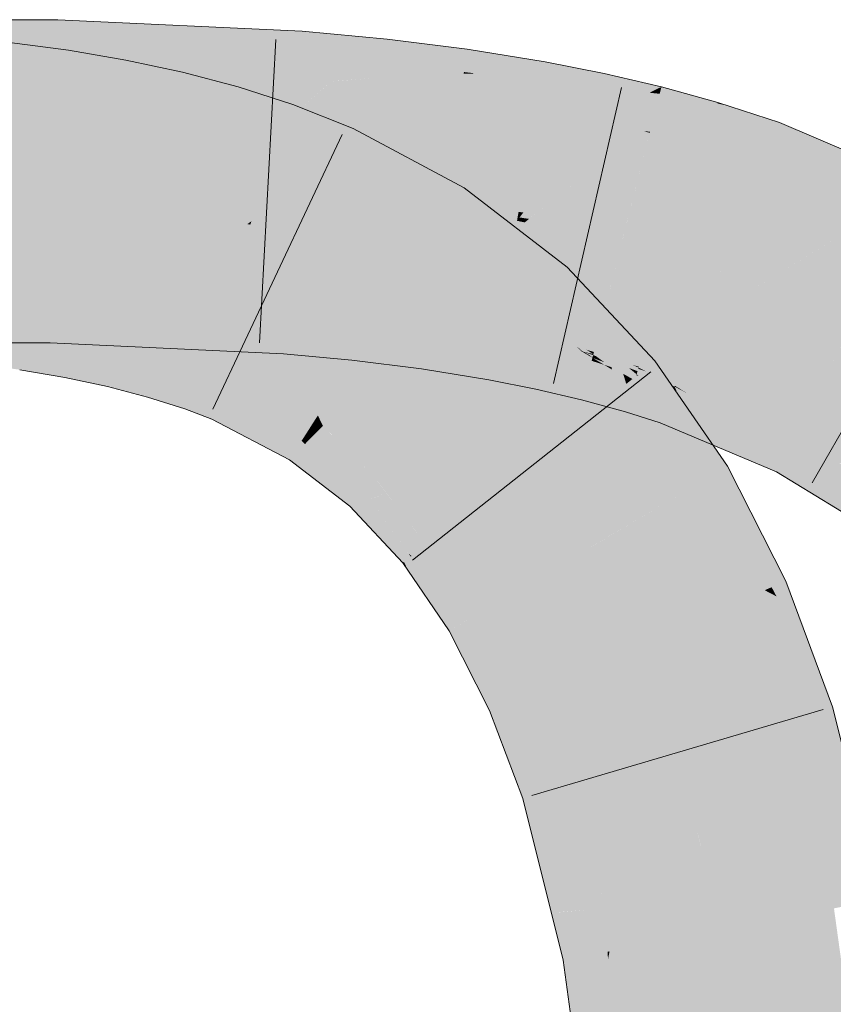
# Model space of a CAD drawing. Extents: x -500 to 300, y 62 to 1162.
# Tile 263 of 289: x 174.339 to 174.968, y 1073.982 to 1074.744. Entities that reach past the tile are written whole.
import ezdxf

# ---------------------------------------------------------------- set-up
doc = ezdxf.new("R2010")
doc.units = 0
doc.layers.get('0').update_dxf_attribs({"lineweight": 13})
doc.layers.add('E_Leerrohr 25-A06G93S78I', color=7, linetype='Continuous', lineweight=9, true_color=0xff8000)
doc.layers.add('E_Leerrohr 25-Shading', color=7, linetype='Continuous', lineweight=9, true_color=0xff8000)

# ---------------------------------------------------------------- blocks, each defined once
blk = doc.blocks.new('Shading-A06G93GV8I', base_point=(241.45081, 904.12592))
at = {"layer": 'E_Leerrohr 25-Shading', "color": 43, "true_color": 0xd7ab7f}
for points in [[(174.32979, 1074.74426), (174.24139, 1074.70776), (174.36736, 1074.70935), (174.34064, 1074.70764)], [(174.32979, 1074.74426), (174.36736, 1074.70935), (174.36816, 1074.74426)], [(174.55714, 1074.73547), (174.36816, 1074.74426), (174.3934, 1074.71143), (174.36742, 1074.71179)], [(174.55569, 1074.71069), (174.55714, 1074.73547), (174.49086, 1074.71021), (174.3934, 1074.71143)], [(174.55714, 1074.73547), (174.55569, 1074.71069), (174.62285, 1074.72937), (174.57935, 1074.70984)], [(174.62285, 1074.72937), (174.57935, 1074.70984), (174.62054, 1074.70837)], [(174.68233, 1074.70386), (174.68488, 1074.72156), (174.62054, 1074.70837), (174.62285, 1074.72937)], [(174.37091, 1074.68445), (174.37643, 1074.7207), (174.32669, 1074.69043), (174.33075, 1074.72681)], [(174.69148, 1074.70276), (174.68488, 1074.72156), (174.68233, 1074.70386)], [(174.69148, 1074.70276), (174.74374, 1074.70337), (174.68488, 1074.72156), (174.74524, 1074.71179)], [(174.41386, 1074.67712), (174.42078, 1074.71301), (174.37091, 1074.68445), (174.37643, 1074.7207)], [(174.34064, 1074.70764), (174.36731, 1074.70764), (174.36736, 1074.70935)], [(174.37935, 1074.70947), (174.36731, 1074.70764), (174.55569, 1074.71069), (174.3793, 1074.70703)], [(174.36736, 1074.70935), (174.36731, 1074.70764), (174.37935, 1074.70947)], [(174.36742, 1074.71179), (174.36736, 1074.70935), (174.3934, 1074.71143), (174.37935, 1074.70947)], [(174.3793, 1074.70703), (174.55501, 1074.69897), (174.55569, 1074.71069)], [(174.3934, 1074.71143), (174.37935, 1074.70947), (174.49086, 1074.71021)], [(174.37935, 1074.70947), (174.55569, 1074.71069), (174.55569, 1074.71069)], [(174.45609, 1074.66809), (174.46455, 1074.70374), (174.41386, 1074.67712), (174.42078, 1074.71301)], [(174.55569, 1074.71069), (174.55501, 1074.69897), (174.57935, 1074.70984)], [(174.57935, 1074.70984), (174.55501, 1074.69897), (174.6196, 1074.69971), (174.57988, 1074.69666)], [(174.57935, 1074.70984), (174.6196, 1074.69971), (174.62054, 1074.70837)], [(174.6196, 1074.69971), (174.68216, 1074.70264), (174.62054, 1074.70837), (174.68233, 1074.70386)], [(174.79077, 1074.70227), (174.79086, 1074.70276), (174.74374, 1074.70337), (174.74524, 1074.71179)], [(174.49744, 1074.65723), (174.50771, 1074.69238), (174.45609, 1074.66809), (174.46455, 1074.70374)], [(174.58684, 1074.69714), (174.57988, 1074.69666), (174.61945, 1074.69836), (174.61887, 1074.69299)], [(174.6196, 1074.69971), (174.58684, 1074.69714), (174.61945, 1074.69836)], [(174.61945, 1074.69836), (174.61887, 1074.69299), (174.68156, 1074.69849), (174.67967, 1074.6853)], [(174.6196, 1074.69971), (174.61945, 1074.69836), (174.68216, 1074.70264), (174.68156, 1074.69849)], [(174.68156, 1074.69849), (174.67967, 1074.6853), (174.74245, 1074.69604), (174.73885, 1074.67578)], [(174.6945, 1074.70288), (174.68216, 1074.70264), (174.74245, 1074.69604), (174.68156, 1074.69849)], [(174.68216, 1074.70264), (174.69148, 1074.70276), (174.68233, 1074.70386)], [(174.74374, 1074.70337), (174.6945, 1074.70288), (174.74309, 1074.69971)], [(174.6945, 1074.70288), (174.74245, 1074.69604), (174.74309, 1074.69971)], [(174.74309, 1074.69971), (174.74245, 1074.69604), (174.78914, 1074.69482), (174.78862, 1074.69238)], [(174.79077, 1074.70227), (174.74374, 1074.70337), (174.78914, 1074.69482), (174.74309, 1074.69971)], [(174.83516, 1074.69238), (174.79086, 1074.70276), (174.82832, 1074.68909), (174.78914, 1074.69482)], [(174.53781, 1074.64417), (174.55008, 1074.67871), (174.49744, 1074.65723), (174.50771, 1074.69238)], [(174.74245, 1074.69604), (174.73885, 1074.67578), (174.78862, 1074.69238), (174.78311, 1074.66699)], [(174.78862, 1074.69238), (174.78311, 1074.66699), (174.826, 1074.68787)], [(174.78914, 1074.69482), (174.78862, 1074.69238), (174.82832, 1074.68909), (174.826, 1074.68787)], [(174.83409, 1074.68823), (174.83516, 1074.69238), (174.82832, 1074.68909)], [(174.8782, 1074.67957), (174.83516, 1074.69238), (174.83409, 1074.68823)], [(174.8782, 1074.67957), (174.87845, 1074.67957), (174.83516, 1074.69238), (174.87869, 1074.68042)], [(174.826, 1074.68787), (174.78311, 1074.66699), (174.82634, 1074.65771), (174.82114, 1074.65808)], [(174.83379, 1074.68701), (174.83409, 1074.68823), (174.826, 1074.68787), (174.82832, 1074.68909)], [(174.826, 1074.68787), (174.82634, 1074.65771), (174.83379, 1074.68701)], [(174.82634, 1074.65771), (174.87067, 1074.65344), (174.83379, 1074.68701), (174.87845, 1074.67957)], [(174.83379, 1074.68701), (174.8782, 1074.67957), (174.83409, 1074.68823)], [(174.58076, 1074.6272), (174.59679, 1074.66016), (174.53781, 1074.64417), (174.55008, 1074.67871)], [(174.87067, 1074.65344), (174.88683, 1074.67773), (174.87845, 1074.67957)], [(174.87067, 1074.65344), (174.91927, 1074.64636), (174.88683, 1074.67773), (174.92654, 1074.66467)], [(174.88683, 1074.67773), (174.87869, 1074.68042), (174.87845, 1074.67957)], [(174.67137, 1074.59692), (174.68245, 1074.61426), (174.58098, 1074.62756), (174.59679, 1074.66016)], [(175.03294, 1074.61902), (174.92654, 1074.66467), (174.91927, 1074.64636)], [(174.82114, 1074.65808), (174.82613, 1074.65686), (174.82634, 1074.65771)], [(174.82613, 1074.65686), (174.86823, 1074.64526), (174.82634, 1074.65771), (174.87067, 1074.65344)], [(174.86823, 1074.64526), (174.91301, 1074.63074), (174.87067, 1074.65344), (174.91927, 1074.64636)], [(174.91301, 1074.63074), (175.03294, 1074.61902), (174.91927, 1074.64636)], [(175.03294, 1074.61902), (174.91301, 1074.63074), (175.02313, 1074.58789), (175.00011, 1074.59338)], [(174.58076, 1074.6272), (174.66266, 1074.58337), (174.58098, 1074.62756), (174.67137, 1074.59692)], [(174.7587, 1074.54883), (174.76228, 1074.55286), (174.67137, 1074.59692), (174.68245, 1074.61426)], [(174.66266, 1074.58337), (174.73766, 1074.52576), (174.67137, 1074.59692), (174.7587, 1074.54883)], [(174.73766, 1074.52576), (174.78905, 1074.52417), (174.7587, 1074.54883)], [(174.78905, 1074.52417), (174.76228, 1074.55286), (174.7587, 1074.54883)], [(174.32979, 1074.49438), (174.36238, 1074.49426), (174.24139, 1074.53101), (174.36322, 1074.53088)], [(174.36322, 1074.53088), (174.36238, 1074.49426), (174.5423, 1074.52087), (174.52342, 1074.48682)], [(174.54466, 1074.52075), (174.54477, 1074.52246), (174.36322, 1074.53088)], [(174.80222, 1074.4812), (174.78905, 1074.52417), (174.7496, 1074.51294), (174.73766, 1074.52576)], [(174.83011, 1074.48022), (174.78905, 1074.52417), (174.82016, 1074.47229), (174.80222, 1074.4812)], [(174.52342, 1074.48682), (174.54263, 1074.48596), (174.5423, 1074.52087), (174.54466, 1074.52075)], [(174.54466, 1074.52075), (174.54263, 1074.48596), (174.57343, 1074.51746)], [(174.57343, 1074.51746), (174.54263, 1074.48596), (174.59917, 1074.51318), (174.59561, 1074.48083)], [(174.54477, 1074.52246), (174.54466, 1074.52075), (174.57549, 1074.51953), (174.57343, 1074.51746)], [(174.57549, 1074.51953), (174.57343, 1074.51746), (174.59074, 1074.5155)], [(174.57343, 1074.51746), (174.59917, 1074.51318), (174.59074, 1074.5155)], [(174.57549, 1074.51953), (174.57739, 1074.51904), (174.59961, 1074.51721), (174.59955, 1074.51672)], [(174.57739, 1074.51904), (174.59917, 1074.51318), (174.59955, 1074.51672)], [(174.59917, 1074.51318), (174.65271, 1074.49719), (174.59955, 1074.51672), (174.6544, 1074.50891)], [(174.6544, 1074.50891), (174.6546, 1074.51038), (174.59955, 1074.51672), (174.59961, 1074.51721)], [(174.34422, 1074.50977), (174.30704, 1074.51477), (174.34407, 1074.50867), (174.30733, 1074.51428)], [(174.30733, 1074.51428), (174.30916, 1074.51099), (174.34407, 1074.50867), (174.34357, 1074.50537)], [(174.30916, 1074.51099), (174.32979, 1074.47473), (174.34357, 1074.50537), (174.3387, 1074.47351)], [(174.34357, 1074.50537), (174.37947, 1074.49792), (174.34407, 1074.50867), (174.38019, 1074.50171)], [(174.38019, 1074.50171), (174.38054, 1074.50354), (174.34407, 1074.50867), (174.34422, 1074.50977)], [(174.59561, 1074.48083), (174.64941, 1074.47412), (174.59917, 1074.51318), (174.65271, 1074.49719)], [(174.65271, 1074.49719), (174.70409, 1074.47986), (174.6544, 1074.50891), (174.7075, 1074.49902)], [(174.6544, 1074.50891), (174.7075, 1074.49902), (174.65456, 1074.51001), (174.70778, 1074.50061)], [(174.70778, 1074.50061), (174.70798, 1074.50171), (174.65456, 1074.51001), (174.6546, 1074.51038)], [(174.80222, 1074.4812), (174.7496, 1074.51294), (174.76543, 1074.49927)], [(174.76543, 1074.49927), (174.7496, 1074.51294), (174.75989, 1074.50195), (174.75967, 1074.5022)], [(174.3387, 1074.47351), (174.37364, 1074.46753), (174.34357, 1074.50537), (174.37947, 1074.49792)], [(174.37947, 1074.49792), (174.41351, 1074.48914), (174.38019, 1074.50171), (174.41449, 1074.49329)], [(174.38019, 1074.50171), (174.41449, 1074.49329), (174.38049, 1074.5033), (174.41498, 1074.49536)], [(174.41498, 1074.49536), (174.41518, 1074.49609), (174.38049, 1074.5033), (174.38054, 1074.50354)], [(174.7075, 1074.49902), (174.74489, 1074.49036), (174.70778, 1074.50061), (174.7453, 1074.49231)], [(174.7453, 1074.49231), (174.74571, 1074.49426), (174.70778, 1074.50061), (174.70798, 1074.50171)], [(174.77492, 1074.48877), (174.75967, 1074.5022), (174.76938, 1074.49182)], [(174.75989, 1074.50195), (174.76775, 1074.49512), (174.76543, 1074.49927), (174.7738, 1074.49207)], [(174.37364, 1074.46753), (174.40669, 1074.46045), (174.37947, 1074.49792), (174.41351, 1074.48914)], [(174.41362, 1074.48962), (174.44565, 1074.47974), (174.41449, 1074.49329), (174.44672, 1074.4834)], [(174.41449, 1074.49329), (174.44672, 1074.4834), (174.41498, 1074.49536), (174.44745, 1074.48584)], [(174.44745, 1074.48584), (174.44792, 1074.48755), (174.41498, 1074.49536), (174.41518, 1074.49609)], [(174.64941, 1074.47412), (174.70158, 1074.4657), (174.65271, 1074.49719), (174.70409, 1074.47986)], [(174.70409, 1074.47986), (174.7397, 1074.46643), (174.7075, 1074.49902), (174.74489, 1074.49036)], [(174.74565, 1074.4939), (174.7453, 1074.49231), (174.76477, 1074.48914)], [(174.74571, 1074.49426), (174.74565, 1074.4939), (174.77313, 1074.48779), (174.76477, 1074.48914)], [(174.76543, 1074.49927), (174.7738, 1074.49207), (174.80222, 1074.4812), (174.80354, 1074.47681)], [(174.7738, 1074.49207), (174.76775, 1074.49512), (174.78162, 1074.48523), (174.77492, 1074.48877)], [(174.40669, 1074.46045), (174.43767, 1074.45239), (174.41351, 1074.48914), (174.44543, 1074.479)], [(174.41351, 1074.48914), (174.44543, 1074.479), (174.41362, 1074.48962), (174.44565, 1074.47974)], [(174.44672, 1074.4834), (174.47665, 1074.47205), (174.44745, 1074.48584), (174.47769, 1074.47498)], [(174.44745, 1074.48584), (174.47769, 1074.47498), (174.44783, 1074.48718), (174.4783, 1074.47668)], [(174.4783, 1074.47668), (174.47864, 1074.47766), (174.44783, 1074.48718), (174.44792, 1074.48755)], [(174.7397, 1074.46643), (174.77399, 1074.45227), (174.74489, 1074.49036), (174.78114, 1074.48047)], [(174.74489, 1074.49036), (174.78114, 1074.48047), (174.7453, 1074.49231), (174.78172, 1074.48267)], [(174.76477, 1074.48914), (174.7453, 1074.49231), (174.78226, 1074.48474), (174.78172, 1074.48267)], [(174.77313, 1074.48779), (174.76477, 1074.48914), (174.78226, 1074.48486), (174.78226, 1074.48474)], [(174.76938, 1074.49182), (174.77341, 1074.48816), (174.77492, 1074.48877), (174.77954, 1074.48474)], [(174.7753, 1074.48657), (174.76938, 1074.49182), (174.77312, 1074.48779)], [(174.80426, 1074.45959), (174.80496, 1074.46008), (174.77312, 1074.48779), (174.7753, 1074.48657)], [(174.77312, 1074.48779), (174.80154, 1074.4574), (174.80426, 1074.45959)], [(174.78226, 1074.48486), (174.78246, 1074.4856), (174.77313, 1074.48779)], [(174.77954, 1074.48474), (174.77341, 1074.48816), (174.78198, 1074.48267), (174.7753, 1074.48657)], [(174.80354, 1074.47681), (174.7738, 1074.49207), (174.80473, 1074.4729), (174.78162, 1074.48523)], [(174.78162, 1074.48523), (174.77492, 1074.48877), (174.78688, 1074.48071), (174.77954, 1074.48474)], [(174.7753, 1074.48657), (174.80496, 1074.46008), (174.78198, 1074.48267), (174.8064, 1074.4613)], [(174.80473, 1074.4729), (174.78162, 1074.48523), (174.80553, 1074.47034), (174.78688, 1074.48071)], [(174.78172, 1074.48267), (174.78285, 1074.4823), (174.78226, 1074.48486), (174.78256, 1074.48474)], [(174.78256, 1074.48474), (174.78246, 1074.4856), (174.78226, 1074.48486)], [(174.78246, 1074.4856), (174.81747, 1074.4751), (174.81284, 1074.47717)], [(174.78247, 1074.4856), (174.81747, 1074.4751), (174.78246, 1074.4856)], [(174.78256, 1074.48474), (174.78285, 1074.48462), (174.78247, 1074.4856), (174.79236, 1074.48181)], [(174.78247, 1074.4856), (174.79234, 1074.48181), (174.81747, 1074.4751), (174.81723, 1074.47424)], [(174.43767, 1074.45239), (174.46638, 1074.44312), (174.44543, 1074.479), (174.47499, 1074.46741)], [(174.44543, 1074.479), (174.47499, 1074.46741), (174.44565, 1074.47974), (174.47536, 1074.46838)], [(174.44565, 1074.47974), (174.47536, 1074.46838), (174.44672, 1074.4834), (174.47665, 1074.47205)], [(174.50266, 1074.46655), (174.50345, 1074.46826), (174.4783, 1074.47668), (174.47864, 1074.47766)], [(174.70158, 1074.4657), (174.73796, 1074.45837), (174.70409, 1074.47986), (174.7397, 1074.46643)], [(174.77399, 1074.45227), (174.78712, 1074.44629), (174.78114, 1074.48047), (174.78316, 1074.47974)], [(174.77954, 1074.48474), (174.8064, 1074.4613), (174.78688, 1074.48071), (174.80792, 1074.46252)], [(174.78114, 1074.48047), (174.78316, 1074.47974), (174.78172, 1074.48267), (174.78285, 1074.4823)], [(174.78441, 1074.48401), (174.78256, 1074.48474), (174.78986, 1074.4801), (174.78285, 1074.4823)], [(174.78285, 1074.48462), (174.81665, 1074.47241), (174.79236, 1074.48181), (174.81667, 1074.47241)], [(174.78986, 1074.4801), (174.78285, 1074.4823), (174.79114, 1074.47925)], [(174.79643, 1074.47546), (174.79114, 1074.47925), (174.78288, 1074.48206), (174.78285, 1074.4823)], [(174.78288, 1074.48206), (174.78316, 1074.47974), (174.79083, 1074.47729)], [(174.79643, 1074.47546), (174.78288, 1074.48206), (174.79083, 1074.47729)], [(174.80724, 1074.4408), (174.78316, 1074.47974), (174.78712, 1074.44629)], [(174.80724, 1074.4408), (174.79703, 1074.47351), (174.78316, 1074.47974), (174.79083, 1074.47729)], [(174.80995, 1074.47485), (174.78441, 1074.48401), (174.81186, 1074.47327), (174.78986, 1074.4801)], [(174.78688, 1074.48071), (174.80792, 1074.46252), (174.80553, 1074.47034)], [(174.81187, 1074.47327), (174.78986, 1074.4801), (174.81592, 1074.46997), (174.79114, 1074.47925)], [(174.79703, 1074.47351), (174.79643, 1074.47546), (174.79083, 1074.47729)], [(174.81592, 1074.46997), (174.79114, 1074.47925), (174.8157, 1074.46924), (174.79643, 1074.47546)], [(174.79234, 1074.48181), (174.81667, 1074.47241), (174.81723, 1074.47424)], [(174.82016, 1074.47229), (174.80222, 1074.4812), (174.81712, 1074.46985), (174.80354, 1074.47681)], [(174.84607, 1074.45703), (174.83011, 1074.48022), (174.82016, 1074.47229)], [(174.47536, 1074.46838), (174.49844, 1074.45789), (174.47665, 1074.47205), (174.50017, 1074.46143)], [(174.47665, 1074.47205), (174.50017, 1074.46143), (174.47769, 1074.47498), (174.50166, 1074.4646)], [(174.47769, 1074.47498), (174.50166, 1074.4646), (174.4783, 1074.47668), (174.50266, 1074.46655)], [(174.81104, 1074.46509), (174.79643, 1074.47546), (174.79703, 1074.47351)], [(174.8157, 1074.46924), (174.79643, 1074.47546), (174.81387, 1074.46301)], [(174.81387, 1074.46301), (174.81104, 1074.46509), (174.80724, 1074.4408), (174.79703, 1074.47351)], [(174.81712, 1074.46985), (174.80354, 1074.47681), (174.81445, 1074.46777), (174.80473, 1074.4729)], [(174.81445, 1074.46777), (174.80473, 1074.4729), (174.8127, 1074.46631), (174.80553, 1074.47034)], [(174.80553, 1074.47034), (174.80792, 1074.46252), (174.8127, 1074.46631)], [(174.81186, 1074.47327), (174.81648, 1074.4718), (174.80995, 1074.47485), (174.81665, 1074.47241)], [(174.81592, 1074.46997), (174.81648, 1074.4718), (174.81187, 1074.47327)], [(174.81747, 1074.4751), (174.8177, 1074.47583), (174.81284, 1074.47717)], [(174.81712, 1074.46985), (174.81445, 1074.46777), (174.85176, 1074.44873), (174.85748, 1074.44043)], [(174.81592, 1074.46997), (174.8157, 1074.46924), (174.817, 1074.46899)], [(174.81648, 1074.4718), (174.81592, 1074.46997), (174.82901, 1074.46729), (174.817, 1074.46899)], [(174.82901, 1074.46729), (174.81667, 1074.47241), (174.81648, 1074.4718)], [(174.82901, 1074.46729), (174.81723, 1074.47424), (174.81667, 1074.47241)], [(174.85176, 1074.44873), (174.84607, 1074.45703), (174.81712, 1074.46985), (174.82016, 1074.47229)], [(174.82336, 1074.47217), (174.81747, 1074.4751), (174.81723, 1074.47424)], [(174.82901, 1074.46729), (174.8446, 1074.46155), (174.81723, 1074.47424), (174.82336, 1074.47217)], [(174.81747, 1074.4751), (174.84767, 1074.46643), (174.8177, 1074.47583)], [(174.81747, 1074.4751), (174.81752, 1074.4751), (174.84767, 1074.46643), (174.84711, 1074.46497)], [(174.81752, 1074.4751), (174.84555, 1074.46106), (174.84711, 1074.46497)], [(174.46638, 1074.44312), (174.48744, 1074.4353), (174.47499, 1074.46741), (174.49789, 1074.45679)], [(174.47499, 1074.46741), (174.49789, 1074.45679), (174.47536, 1074.46838), (174.49844, 1074.45789)], [(174.50017, 1074.46143), (174.55991, 1074.42334), (174.50166, 1074.4646), (174.56226, 1074.427)], [(174.50166, 1074.4646), (174.56226, 1074.427), (174.50266, 1074.46655), (174.56401, 1074.42981)], [(174.50266, 1074.46655), (174.56401, 1074.42981), (174.50333, 1074.4679), (174.56561, 1074.43225)], [(174.56561, 1074.43225), (174.56715, 1074.43469), (174.50333, 1074.4679), (174.50345, 1074.46826)], [(174.73796, 1074.45837), (174.77342, 1074.45007), (174.7397, 1074.46643), (174.77399, 1074.45227)], [(174.82983, 1074.43774), (174.80792, 1074.46252), (174.82265, 1074.44275), (174.8064, 1074.4613)], [(174.83414, 1074.43237), (174.82329, 1074.45605), (174.80724, 1074.4408), (174.81387, 1074.46301)], [(174.81445, 1074.46777), (174.80792, 1074.46252), (174.85748, 1074.44043), (174.88614, 1074.3988)], [(174.88614, 1074.3988), (174.80792, 1074.46252), (174.82983, 1074.43774)], [(174.82329, 1074.45605), (174.8176, 1074.46851), (174.81387, 1074.46301), (174.8157, 1074.46924)], [(174.817, 1074.46899), (174.8157, 1074.46924), (174.81735, 1074.46875)], [(174.8157, 1074.46924), (174.81761, 1074.46851), (174.81735, 1074.46875)], [(174.82901, 1074.46729), (174.817, 1074.46899), (174.84296, 1074.46106), (174.81735, 1074.46875)], [(174.81761, 1074.46851), (174.84296, 1074.46106), (174.81735, 1074.46875)], [(174.8407, 1074.44897), (174.8176, 1074.46851), (174.83894, 1074.44446), (174.82329, 1074.45605)], [(174.8445, 1074.4585), (174.8176, 1074.46851), (174.8407, 1074.44897)], [(174.81761, 1074.46851), (174.8445, 1074.4585), (174.84296, 1074.46106), (174.84483, 1074.45935)], [(174.82901, 1074.46729), (174.84296, 1074.46106), (174.84242, 1074.46155)], [(174.84526, 1074.46045), (174.84555, 1074.46106), (174.82901, 1074.46729), (174.8446, 1074.46155)], [(174.84555, 1074.46106), (174.93126, 1074.40845), (174.84711, 1074.46497), (174.93814, 1074.42188)], [(174.84758, 1074.46619), (174.84711, 1074.46497), (174.87677, 1074.45288), (174.89531, 1074.44214)], [(174.84767, 1074.46643), (174.84758, 1074.46619), (174.86899, 1074.4574), (174.87677, 1074.45288)], [(174.48744, 1074.4353), (174.54736, 1074.40381), (174.49789, 1074.45679), (174.55673, 1074.41846)], [(174.49789, 1074.45679), (174.55673, 1074.41846), (174.49844, 1074.45789), (174.55771, 1074.41992)], [(174.49844, 1074.45789), (174.55771, 1074.41992), (174.50017, 1074.46143), (174.55991, 1074.42334)], [(174.80426, 1074.45959), (174.80154, 1074.4574), (174.81267, 1074.44971)], [(174.81267, 1074.44971), (174.80154, 1074.4574), (174.84882, 1074.4071), (174.86259, 1074.38477)], [(174.86259, 1074.38477), (174.80154, 1074.4574), (174.81126, 1074.44324)], [(174.81596, 1074.44739), (174.80496, 1074.46008), (174.81267, 1074.44971), (174.80426, 1074.45959)], [(174.82265, 1074.44275), (174.8064, 1074.4613), (174.81596, 1074.44739), (174.80496, 1074.46008)], [(174.82329, 1074.45605), (174.83414, 1074.43237), (174.83894, 1074.44446)], [(174.89529, 1074.40649), (174.84706, 1074.45703), (174.8407, 1074.44897), (174.8445, 1074.4585)], [(174.84296, 1074.46106), (174.84526, 1074.46045), (174.84242, 1074.46155)], [(174.84483, 1074.45935), (174.84526, 1074.46045), (174.84296, 1074.46106)], [(174.8445, 1074.4585), (174.84674, 1074.45728), (174.84483, 1074.45935)], [(174.84674, 1074.45728), (174.8445, 1074.4585), (174.84706, 1074.45703)], [(174.84674, 1074.45728), (174.84526, 1074.46045), (174.84483, 1074.45935)], [(174.85472, 1074.45544), (174.84555, 1074.46106), (174.84526, 1074.46045)], [(174.84674, 1074.45728), (174.87581, 1074.4425), (174.84526, 1074.46045), (174.85472, 1074.45544)], [(174.87581, 1074.4425), (174.84674, 1074.45728), (174.93126, 1074.40845), (174.84706, 1074.45703)], [(174.93126, 1074.40845), (174.84706, 1074.45703), (174.92407, 1074.39441), (174.89529, 1074.40649)], [(174.86899, 1074.4574), (174.87677, 1074.45288), (174.94075, 1074.427), (174.93939, 1074.42432)], [(174.77342, 1074.45007), (174.78712, 1074.44629), (174.77399, 1074.45227)], [(174.81596, 1074.44739), (174.81267, 1074.44971), (174.8439, 1074.41504), (174.84882, 1074.4071)], [(174.8439, 1074.41504), (174.83658, 1074.42688), (174.81596, 1074.44739), (174.82265, 1074.44275)], [(174.87857, 1074.41357), (174.8407, 1074.44897), (174.87485, 1074.41516), (174.83894, 1074.44446)], [(174.89529, 1074.40649), (174.8407, 1074.44897), (174.87857, 1074.41357)], [(174.87677, 1074.45288), (174.89531, 1074.44214), (174.93939, 1074.42432), (174.93814, 1074.42188)], [(174.81126, 1074.44324), (174.85463, 1074.38013), (174.86259, 1074.38477)], [(174.83658, 1074.42688), (174.82983, 1074.43774), (174.82265, 1074.44275)], [(174.83894, 1074.44446), (174.83414, 1074.43237), (174.87485, 1074.41516)], [(174.56877, 1074.42542), (174.57327, 1074.42993), (174.56401, 1074.42981), (174.56715, 1074.43469)], [(174.88614, 1074.3988), (174.82983, 1074.43774), (174.87187, 1074.39026)], [(174.87187, 1074.39026), (174.82983, 1074.43774), (174.86974, 1074.38904), (174.83658, 1074.42688)], [(174.55991, 1074.42334), (174.5634, 1074.42004), (174.56226, 1074.427), (174.56645, 1074.4231)], [(174.56226, 1074.427), (174.56645, 1074.4231), (174.56401, 1074.42981), (174.56877, 1074.42542)], [(174.56645, 1074.4231), (174.6084, 1074.38354), (174.56877, 1074.42542), (174.6111, 1074.38647)], [(174.6111, 1074.38647), (174.61395, 1074.38965), (174.56877, 1074.42542), (174.57327, 1074.42993)], [(174.57327, 1074.42993), (174.57538, 1074.42786), (174.61876, 1074.3949), (174.61723, 1074.39319)], [(174.57538, 1074.42786), (174.61395, 1074.38965), (174.61723, 1074.39319)], [(174.86974, 1074.38904), (174.83658, 1074.42688), (174.86748, 1074.3877), (174.8439, 1074.41504)], [(174.93939, 1074.42432), (174.93814, 1074.42188), (174.97292, 1074.40125), (174.96539, 1074.40259)], [(174.97292, 1074.40125), (174.983, 1074.39954), (174.93939, 1074.42432), (174.94075, 1074.427)], [(174.983, 1074.39954), (174.98701, 1074.3988), (174.94075, 1074.427)], [(174.55673, 1074.41846), (174.54736, 1074.40381), (174.55933, 1074.41589)], [(174.55771, 1074.41992), (174.55673, 1074.41846), (174.56059, 1074.41724), (174.55933, 1074.41589)], [(174.56059, 1074.41724), (174.5634, 1074.42004), (174.55771, 1074.41992), (174.55991, 1074.42334)], [(174.56059, 1074.41724), (174.55933, 1074.41589), (174.60226, 1074.37671), (174.60078, 1074.37512)], [(174.60226, 1074.37671), (174.60503, 1074.37976), (174.56059, 1074.41724), (174.5634, 1074.42004)], [(174.5634, 1074.42004), (174.60503, 1074.37976), (174.56645, 1074.4231), (174.6084, 1074.38354)], [(174.93814, 1074.42188), (174.93126, 1074.40845), (174.96539, 1074.40259)], [(174.55933, 1074.41589), (174.54736, 1074.40381), (174.60078, 1074.37512), (174.59413, 1074.3678)], [(174.86748, 1074.3877), (174.8439, 1074.41504), (174.866, 1074.38684), (174.84882, 1074.4071)], [(174.84882, 1074.4071), (174.86259, 1074.38477), (174.866, 1074.38684)], [(174.92407, 1074.39441), (174.99811, 1074.34937), (174.93126, 1074.40845), (175.00015, 1074.35217)], [(174.96539, 1074.40259), (174.93126, 1074.40845), (175.01233, 1074.36926), (175.00015, 1074.35217)], [(174.97292, 1074.40125), (174.96539, 1074.40259), (175.01465, 1074.37256), (175.01233, 1074.36926)], [(174.61723, 1074.39319), (174.65843, 1074.34265), (174.61876, 1074.3949), (174.66187, 1074.34546)], [(174.66187, 1074.34546), (174.66359, 1074.3468), (174.61876, 1074.3949)], [(174.92848, 1074.30872), (174.93126, 1074.30994), (174.87187, 1074.39026), (174.88614, 1074.3988)], [(174.61395, 1074.38965), (174.6084, 1074.38354), (174.62263, 1074.37805), (174.61447, 1074.37512)], [(174.61395, 1074.38965), (174.65266, 1074.33813), (174.61723, 1074.39319), (174.65843, 1074.34265)], [(174.866, 1074.38684), (174.86259, 1074.38477), (174.92038, 1074.30518), (174.91502, 1074.30286)], [(174.92267, 1074.30615), (174.86748, 1074.3877), (174.92038, 1074.30518), (174.866, 1074.38684)], [(174.92574, 1074.3075), (174.86974, 1074.38904), (174.92267, 1074.30615), (174.86748, 1074.3877)], [(174.87187, 1074.39026), (174.86974, 1074.38904), (174.92848, 1074.30872), (174.92574, 1074.3075)], [(174.63794, 1074.32629), (174.64114, 1074.32886), (174.60226, 1074.37671), (174.60503, 1074.37976)], [(174.6084, 1074.38354), (174.60503, 1074.37976), (174.61447, 1074.37512), (174.60962, 1074.37329)], [(174.85463, 1074.38013), (174.89772, 1074.29529), (174.86259, 1074.38477), (174.91502, 1074.30286)], [(174.60078, 1074.37512), (174.59413, 1074.3678), (174.636, 1074.32471), (174.63503, 1074.32397)], [(174.60226, 1074.37671), (174.60078, 1074.37512), (174.63794, 1074.32629), (174.636, 1074.32471)], [(174.62263, 1074.37805), (174.60962, 1074.37329), (174.64177, 1074.32935), (174.6395, 1074.33118)], [(174.62263, 1074.37805), (174.64177, 1074.32935), (174.65266, 1074.33813)], [(174.65266, 1074.33813), (174.68539, 1074.27991), (174.65843, 1074.34265), (174.69133, 1074.28345)], [(174.65843, 1074.34265), (174.69133, 1074.28345), (174.66187, 1074.34546), (174.69685, 1074.28674)], [(174.66187, 1074.34546), (174.69685, 1074.28674), (174.66359, 1074.3468), (174.70065, 1074.28894)], [(174.70065, 1074.28894), (174.70248, 1074.29004), (174.66359, 1074.3468)], [(174.66109, 1074.30737), (174.65266, 1074.33813), (174.64177, 1074.32935)], [(174.68539, 1074.27991), (174.65266, 1074.33813), (174.68532, 1074.27991), (174.66109, 1074.30737)], [(174.63794, 1074.32629), (174.636, 1074.32471), (174.64867, 1074.30408), (174.63948, 1074.31738)], [(174.64867, 1074.30408), (174.66397, 1074.28162), (174.63794, 1074.32629), (174.64114, 1074.32886)], [(174.6395, 1074.33118), (174.64114, 1074.32886), (174.64177, 1074.32935)], [(174.64114, 1074.32886), (174.66109, 1074.30737), (174.64177, 1074.32935)], [(174.64114, 1074.32886), (174.66397, 1074.28162), (174.66109, 1074.30737), (174.67097, 1074.27148)], [(174.636, 1074.32471), (174.63503, 1074.32397), (174.63948, 1074.31738)], [(174.93849, 1074.29053), (174.93126, 1074.30994), (174.92848, 1074.30872)], [(174.66109, 1074.30737), (174.67097, 1074.27148), (174.68532, 1074.27991)], [(174.89772, 1074.29529), (174.93245, 1074.20215), (174.91502, 1074.30286), (174.95839, 1074.20984)], [(174.92038, 1074.30518), (174.91502, 1074.30286), (174.92413, 1074.2981)], [(174.96756, 1074.21252), (174.91502, 1074.30286), (174.95839, 1074.20984)], [(174.91502, 1074.30286), (174.96756, 1074.21252), (174.92413, 1074.2981), (174.96053, 1074.22925)], [(174.92818, 1074.29602), (174.92267, 1074.30615), (174.92413, 1074.2981), (174.92038, 1074.30518)], [(174.93359, 1074.29309), (174.92574, 1074.3075), (174.92818, 1074.29602), (174.92267, 1074.30615)], [(174.92848, 1074.30872), (174.92574, 1074.3075), (174.93849, 1074.29053), (174.93359, 1074.29309)], [(174.96053, 1074.22925), (174.94775, 1074.25952), (174.92413, 1074.2981), (174.92818, 1074.29602)], [(174.94775, 1074.25952), (174.93359, 1074.29309), (174.92818, 1074.29602)], [(174.69133, 1074.28345), (174.71632, 1074.21594), (174.69685, 1074.28674), (174.72394, 1074.21924)], [(174.69685, 1074.28674), (174.72394, 1074.21924), (174.70065, 1074.28894), (174.72997, 1074.22192)], [(174.70065, 1074.28894), (174.72997, 1074.22192), (174.70248, 1074.29004), (174.73392, 1074.22363)], [(174.73392, 1074.22363), (174.73576, 1074.22449), (174.70248, 1074.29004)], [(174.93849, 1074.29053), (174.93359, 1074.29309), (174.94603, 1074.27026)], [(174.94603, 1074.27026), (174.93359, 1074.29309), (174.95525, 1074.24561), (174.94775, 1074.25952)], [(174.67097, 1074.27148), (174.70222, 1074.20972), (174.68539, 1074.27991), (174.71298, 1074.21448)], [(174.68539, 1074.27991), (174.71298, 1074.21448), (174.69133, 1074.28345), (174.71632, 1074.21594)], [(174.95525, 1074.24561), (174.94775, 1074.25952), (174.96329, 1074.224), (174.96053, 1074.22925)], [(174.96053, 1074.22925), (174.96756, 1074.21252), (174.96329, 1074.224)], [(174.71632, 1074.21594), (174.72743, 1074.16833), (174.72394, 1074.21924), (174.73096, 1074.19214)], [(174.72394, 1074.21924), (174.73096, 1074.19214), (174.72997, 1074.22192), (174.73355, 1074.20947)], [(174.73355, 1074.20947), (174.73576, 1074.22449), (174.72997, 1074.22192)], [(174.76294, 1074.15198), (174.73576, 1074.22449), (174.75116, 1074.14856), (174.73355, 1074.20947)], [(174.70222, 1074.20972), (174.72783, 1074.1416), (174.71298, 1074.21448), (174.73515, 1074.1438)], [(174.71298, 1074.21448), (174.72743, 1074.16833), (174.71632, 1074.21594)], [(174.95839, 1074.20984), (174.98923, 1074.11072), (174.96756, 1074.21252), (174.9989, 1074.0863)], [(174.73355, 1074.20947), (174.73096, 1074.19214), (174.75116, 1074.14856), (174.74289, 1074.146)], [(174.95839, 1074.20984), (174.93245, 1074.20215), (174.96953, 1074.05688), (174.96495, 1074.07129)], [(174.95839, 1074.20984), (174.96953, 1074.05688), (175.00397, 1074.06348)], [(174.73096, 1074.19214), (174.72743, 1074.16833), (174.74289, 1074.146), (174.73515, 1074.1438)], [(174.78677, 1074.05627), (174.76294, 1074.15198), (174.74562, 1074.12366), (174.74289, 1074.146)], [(174.73515, 1074.1438), (174.72783, 1074.1416), (174.75394, 1074.05347), (174.74988, 1074.05322)], [(174.74289, 1074.146), (174.73515, 1074.1438), (174.74562, 1074.12366)], [(174.75394, 1074.05347), (174.75418, 1074.05359), (174.73515, 1074.1438), (174.74562, 1074.12366)], [(174.75418, 1074.05359), (174.78087, 1074.05579), (174.74562, 1074.12366)], [(174.78677, 1074.05627), (174.74562, 1074.12366), (174.78087, 1074.05579)], [(174.96495, 1074.07129), (174.9686, 1074.05664), (174.96953, 1074.05688)], [(174.74988, 1074.05322), (174.75902, 1074.01648), (174.75394, 1074.05347), (174.76154, 1074.01697)], [(174.79349, 1074.02307), (174.79245, 1074.03345), (174.75394, 1074.05347), (174.78087, 1074.05579)], [(174.79349, 1074.02307), (174.75394, 1074.05347), (174.76154, 1074.01697)], [(174.78087, 1074.05579), (174.79245, 1074.03345), (174.78677, 1074.05627)], [(174.79245, 1074.03345), (174.79349, 1074.02307), (174.79454, 1074.02332)], [(174.79454, 1074.02332), (174.79497, 1074.02344), (174.79245, 1074.03345)], [(174.79349, 1074.02307), (174.76154, 1074.01697), (174.79378, 1074.01697), (174.77388, 1073.91089)], [(174.79454, 1074.02332), (174.79349, 1074.02307), (174.79469, 1074.02197), (174.79378, 1074.01697)], [(174.81033, 1073.88354), (174.79469, 1074.02197), (174.80006, 1073.88281), (174.79378, 1074.01697)], [(174.79469, 1074.02197), (174.79497, 1074.02344), (174.79454, 1074.02332)], [(174.79497, 1074.02344), (174.79469, 1074.02197), (174.81152, 1073.88354), (174.81033, 1073.88354)], [(174.81456, 1073.88379), (174.79497, 1074.02344), (174.81152, 1073.88354)], [(174.75902, 1074.01648), (174.77388, 1073.91089), (174.76154, 1074.01697)], [(174.79378, 1074.01697), (174.77388, 1073.91089), (174.80006, 1073.88281), (174.77803, 1073.88147)]]:
    blk.add_solid(points, dxfattribs=at)
at = {"layer": 'E_Leerrohr 25-Shading', "color": 31, "true_color": 0xfabd7f}
for points in [[(174.34064, 1074.70764), (174.27072, 1074.70776), (174.32681, 1074.61926), (174.26141, 1074.61938)], [(174.32681, 1074.61926), (174.36526, 1074.61926), (174.34064, 1074.70764), (174.36731, 1074.70764)], [(174.3658, 1074.64197), (174.36526, 1074.61926), (174.3793, 1074.70703), (174.55501, 1074.69897)], [(174.36731, 1074.70764), (174.3658, 1074.64197), (174.3793, 1074.70703)], [(174.55501, 1074.69897), (174.36526, 1074.61926), (174.55353, 1074.67322), (174.49239, 1074.61633)], [(174.57988, 1074.69666), (174.55501, 1074.69897), (174.55353, 1074.67322)], [(174.57988, 1074.69666), (174.54988, 1074.61072), (174.61887, 1074.69299), (174.60939, 1074.60657)], [(174.5518, 1074.64368), (174.54988, 1074.61072), (174.57582, 1074.69299), (174.57988, 1074.69666)], [(174.55353, 1074.67322), (174.5518, 1074.64368), (174.57582, 1074.69299)], [(174.66766, 1074.60156), (174.67967, 1074.6853), (174.60939, 1074.60657), (174.61887, 1074.69299)], [(174.35925, 1074.60815), (174.37091, 1074.68445), (174.31779, 1074.61096), (174.32669, 1074.69043)], [(174.39996, 1074.60461), (174.41386, 1074.67712), (174.35925, 1074.60815), (174.37091, 1074.68445)], [(174.72462, 1074.59558), (174.73885, 1074.67578), (174.66766, 1074.60156), (174.67967, 1074.6853)], [(174.43999, 1074.60046), (174.45609, 1074.66809), (174.39996, 1074.60461), (174.41386, 1074.67712)], [(174.73885, 1074.67578), (174.72462, 1074.59558), (174.78311, 1074.66699), (174.7283, 1074.59521)], [(174.47939, 1074.59534), (174.49744, 1074.65723), (174.43999, 1074.60046), (174.45609, 1074.66809)], [(174.55353, 1074.67322), (174.48941, 1074.61353), (174.5518, 1074.64368), (174.53699, 1074.61133)], [(174.78311, 1074.66699), (174.7283, 1074.59521), (174.77336, 1074.62195), (174.73767, 1074.59399)], [(174.82114, 1074.65808), (174.78311, 1074.66699), (174.77336, 1074.62195)], [(174.49744, 1074.65723), (174.47939, 1074.59534), (174.53781, 1074.64417), (174.49173, 1074.59338)], [(174.76442, 1074.58057), (174.80429, 1074.57129), (174.82114, 1074.65808), (174.82613, 1074.65686)], [(174.76442, 1074.58057), (174.82114, 1074.65808), (174.77336, 1074.62195)], [(174.84358, 1074.56262), (174.86823, 1074.64526), (174.80447, 1074.5719), (174.82613, 1074.65686)], [(174.88199, 1074.55273), (174.91301, 1074.63074), (174.84358, 1074.56262), (174.86823, 1074.64526)], [(174.53781, 1074.64417), (174.49173, 1074.59338), (174.51828, 1074.58923)], [(174.57819, 1074.62817), (174.53781, 1074.64417), (174.51801, 1074.5885)], [(174.53699, 1074.61133), (174.54988, 1074.61072), (174.5518, 1074.64368)], [(174.91301, 1074.63074), (174.88199, 1074.55273), (175.00011, 1074.59338), (174.91626, 1074.54211)], [(174.51801, 1074.5885), (174.51706, 1074.58582), (174.57819, 1074.62817), (174.53098, 1074.58276)], [(174.57819, 1074.62817), (174.53098, 1074.58276), (174.58076, 1074.6272), (174.55653, 1074.57739)], [(174.64345, 1074.55347), (174.66266, 1074.58337), (174.55653, 1074.57739), (174.58076, 1074.6272)], [(174.24139, 1074.53101), (174.36322, 1074.53088), (174.20479, 1074.61938), (174.36526, 1074.61926)], [(174.36526, 1074.61926), (174.36513, 1074.61328), (174.48941, 1074.61353), (174.46222, 1074.5957)], [(174.36526, 1074.61926), (174.48941, 1074.61353), (174.49239, 1074.61633)], [(174.72942, 1074.58752), (174.76442, 1074.58057), (174.77336, 1074.62195)], [(174.31686, 1074.60254), (174.35757, 1074.59705), (174.31779, 1074.61096), (174.35925, 1074.60815)], [(174.35757, 1074.59705), (174.3972, 1074.59033), (174.35925, 1074.60815), (174.39996, 1074.60461)], [(174.36513, 1074.61328), (174.36322, 1074.53088), (174.46222, 1074.5957)], [(174.48941, 1074.61353), (174.46222, 1074.5957), (174.51483, 1074.58618)], [(174.54649, 1074.55225), (174.54988, 1074.61072), (174.48941, 1074.61353)], [(174.57549, 1074.51953), (174.54988, 1074.61072), (174.54649, 1074.55225)], [(174.59253, 1074.60767), (174.54988, 1074.61072), (174.59196, 1074.60669)], [(174.54988, 1074.61072), (174.60835, 1074.59705), (174.59196, 1074.60669)], [(174.54988, 1074.61072), (174.57549, 1074.51953), (174.60835, 1074.59705), (174.59961, 1074.51721)], [(174.60939, 1074.60657), (174.59253, 1074.60767), (174.60924, 1074.6051), (174.59196, 1074.60669)], [(174.34422, 1074.50977), (174.35757, 1074.59705), (174.30704, 1074.51477), (174.31686, 1074.60254)], [(174.39981, 1074.60388), (174.3972, 1074.59033), (174.43958, 1074.59875), (174.43562, 1074.58215)], [(174.39996, 1074.60461), (174.39981, 1074.60388), (174.43999, 1074.60046), (174.43958, 1074.59875)], [(174.43562, 1074.58215), (174.47269, 1074.57239), (174.43999, 1074.60046), (174.47939, 1074.59534)], [(174.60835, 1074.59705), (174.60924, 1074.6051), (174.59196, 1074.60669)], [(174.66232, 1074.56421), (174.66714, 1074.5979), (174.60835, 1074.59705), (174.60924, 1074.6051)], [(174.60924, 1074.6051), (174.66714, 1074.5979), (174.60939, 1074.60657), (174.66766, 1074.60156)], [(174.66766, 1074.60156), (174.66727, 1074.59875), (174.72462, 1074.59558), (174.72389, 1074.59155)], [(174.38054, 1074.50354), (174.3972, 1074.59033), (174.34422, 1074.50977), (174.35757, 1074.59705)], [(174.46222, 1074.5957), (174.36322, 1074.53088), (174.54649, 1074.55225), (174.54477, 1074.52246)], [(174.46222, 1074.5957), (174.54649, 1074.55225), (174.51483, 1074.58618)], [(174.47939, 1074.59534), (174.47269, 1074.57239), (174.49173, 1074.59338)], [(174.49173, 1074.59338), (174.47269, 1074.57239), (174.51801, 1074.5885), (174.48827, 1074.56738)], [(174.49173, 1074.59338), (174.51801, 1074.5885), (174.51828, 1074.58923)], [(174.59961, 1074.51721), (174.6546, 1074.51038), (174.60835, 1074.59705), (174.66232, 1074.56421)], [(174.71332, 1074.53186), (174.7234, 1074.58875), (174.66232, 1074.56421), (174.66714, 1074.5979)], [(174.66727, 1074.59875), (174.66714, 1074.5979), (174.72389, 1074.59155), (174.7234, 1074.58875)], [(174.72389, 1074.59155), (174.7234, 1074.58875), (174.72534, 1074.59131)], [(174.7283, 1074.59521), (174.72462, 1074.59558), (174.72534, 1074.59131), (174.72389, 1074.59155)], [(174.73767, 1074.59399), (174.7283, 1074.59521), (174.7328, 1074.59021), (174.72534, 1074.59131)], [(174.90771, 1074.53687), (174.98103, 1074.50562), (175.00011, 1074.59338), (175.02132, 1074.58435)], [(174.41518, 1074.49609), (174.43562, 1074.58215), (174.38054, 1074.50354), (174.3972, 1074.59033)], [(174.51483, 1074.58618), (174.48827, 1074.56738), (174.51706, 1074.58582), (174.50822, 1074.56091)], [(174.51706, 1074.58582), (174.50822, 1074.56091), (174.53098, 1074.58276)], [(174.51801, 1074.5885), (174.51483, 1074.58618), (174.51706, 1074.58582)], [(174.7234, 1074.58875), (174.71332, 1074.53186), (174.72942, 1074.58752), (174.71519, 1074.53064)], [(174.72942, 1074.58752), (174.71519, 1074.53064), (174.75801, 1074.55103), (174.74879, 1074.50842)], [(174.72534, 1074.59131), (174.7234, 1074.58875), (174.7328, 1074.59021), (174.72942, 1074.58752)], [(174.75801, 1074.55103), (174.76442, 1074.58057), (174.72942, 1074.58752)], [(174.44792, 1074.48755), (174.47269, 1074.57239), (174.41518, 1074.49609), (174.43562, 1074.58215)], [(174.53098, 1074.58276), (174.50822, 1074.56091), (174.55653, 1074.57739), (174.54211, 1074.54773)], [(174.55644, 1074.57715), (174.54211, 1074.54773), (174.64212, 1074.55139), (174.61491, 1074.50903)], [(174.55653, 1074.57739), (174.55644, 1074.57715), (174.64345, 1074.55347), (174.64212, 1074.55139)], [(174.73302, 1074.52063), (174.73766, 1074.52576), (174.64345, 1074.55347), (174.66266, 1074.58337)], [(174.78877, 1074.51038), (174.80429, 1074.57129), (174.75801, 1074.55103), (174.76442, 1074.58057)], [(174.4744, 1074.57178), (174.47269, 1074.57239), (174.46507, 1074.52148), (174.45932, 1074.52661)], [(174.4744, 1074.57178), (174.46507, 1074.52148), (174.4841, 1074.55908)], [(174.4841, 1074.55908), (174.48827, 1074.56738), (174.4744, 1074.57178)], [(174.8087, 1074.52271), (174.80429, 1074.57129), (174.79541, 1074.53638)], [(174.80429, 1074.57129), (174.84296, 1074.56055), (174.80447, 1074.5719), (174.84358, 1074.56262)], [(174.80429, 1074.57129), (174.8087, 1074.52271), (174.84296, 1074.56055), (174.82629, 1074.50464)], [(174.48827, 1074.56738), (174.4841, 1074.55908), (174.5031, 1074.54651), (174.50014, 1074.53821)], [(174.5031, 1074.54651), (174.50822, 1074.56091), (174.48827, 1074.56738)], [(174.66232, 1074.56421), (174.66028, 1074.55005), (174.71332, 1074.53186), (174.71167, 1074.52258)], [(174.84296, 1074.56055), (174.88034, 1074.54858), (174.84358, 1074.56262), (174.88199, 1074.55273)], [(174.50014, 1074.53821), (174.4841, 1074.55908), (174.48723, 1074.50183), (174.46507, 1074.52148)], [(174.52531, 1074.51318), (174.54211, 1074.54773), (174.5031, 1074.54651), (174.50822, 1074.56091)], [(174.64345, 1074.55347), (174.64212, 1074.55139), (174.73302, 1074.52063), (174.72966, 1074.51697)], [(174.85199, 1074.47729), (174.88034, 1074.54858), (174.82629, 1074.50464), (174.84296, 1074.56055)], [(174.5031, 1074.54651), (174.50014, 1074.53821), (174.52531, 1074.51318), (174.52313, 1074.50867)], [(174.56937, 1074.43811), (174.61491, 1074.50903), (174.52531, 1074.51318), (174.54211, 1074.54773)], [(174.54477, 1074.52246), (174.57549, 1074.51953), (174.54649, 1074.55225)], [(174.64197, 1074.55115), (174.61491, 1074.50903), (174.72725, 1074.51428), (174.67821, 1074.46033)], [(174.72966, 1074.51697), (174.64212, 1074.55139), (174.72725, 1074.51428), (174.64197, 1074.55115)], [(174.66028, 1074.55005), (174.6546, 1074.51038), (174.71167, 1074.52258), (174.70798, 1074.50171)], [(174.78174, 1074.48755), (174.75801, 1074.55103), (174.77718, 1074.48901), (174.74879, 1074.50842)], [(174.78877, 1074.51038), (174.75801, 1074.55103), (174.78287, 1074.48718), (174.78174, 1074.48755)], [(174.88034, 1074.54858), (174.85199, 1074.47729), (174.90771, 1074.53687), (174.85446, 1074.47437)], [(174.88065, 1074.54932), (174.88034, 1074.54858), (174.91083, 1074.53882), (174.90771, 1074.53687)], [(174.91626, 1074.54211), (174.88199, 1074.55273), (174.91083, 1074.53882), (174.88065, 1074.54932)], [(174.52313, 1074.50867), (174.50014, 1074.53821), (174.51012, 1074.48193), (174.48723, 1074.50183)], [(174.71519, 1074.53064), (174.71332, 1074.53186), (174.713, 1074.52185), (174.71167, 1074.52258)], [(174.74879, 1074.50842), (174.71519, 1074.53064), (174.74753, 1074.50256), (174.713, 1074.52185)], [(174.78877, 1074.51038), (174.81284, 1074.47717), (174.79541, 1074.53638), (174.8087, 1074.52271)], [(174.90771, 1074.53687), (174.85446, 1074.47437), (174.94075, 1074.427), (174.86899, 1074.4574)], [(174.90771, 1074.53687), (174.94075, 1074.427), (174.95645, 1074.45764)], [(174.95645, 1074.45764), (174.98103, 1074.50562), (174.90771, 1074.53687)], [(174.45932, 1074.52661), (174.44792, 1074.48755), (174.46507, 1074.52148)], [(174.73766, 1074.52576), (174.73302, 1074.52063), (174.7496, 1074.51294)], [(174.46507, 1074.52148), (174.44792, 1074.48755), (174.48723, 1074.50183), (174.47864, 1074.47766)], [(174.72966, 1074.51697), (174.67821, 1074.46033), (174.75967, 1074.5022), (174.80154, 1074.4574)], [(174.71167, 1074.52258), (174.70798, 1074.50171), (174.713, 1074.52185)], [(174.713, 1074.52185), (174.70798, 1074.50171), (174.74753, 1074.50256), (174.74571, 1074.49426)], [(174.7496, 1074.51294), (174.73302, 1074.52063), (174.75967, 1074.5022), (174.72966, 1074.51697)], [(174.8087, 1074.52271), (174.81284, 1074.47717), (174.82629, 1074.50464), (174.8177, 1074.47583)], [(174.56937, 1074.43811), (174.52313, 1074.50867), (174.56715, 1074.43469), (174.51012, 1074.48193)], [(174.52531, 1074.51318), (174.52313, 1074.50867), (174.54036, 1074.48755)], [(174.52313, 1074.50867), (174.56937, 1074.43811), (174.54036, 1074.48755)], [(174.57327, 1074.42993), (174.61491, 1074.50903), (174.56937, 1074.43811)], [(174.57327, 1074.42993), (174.61876, 1074.3949), (174.61491, 1074.50903), (174.67821, 1074.46033)], [(174.7821, 1074.48572), (174.74879, 1074.50842), (174.77313, 1074.48779), (174.74753, 1074.50256)], [(174.78877, 1074.51038), (174.78287, 1074.48718), (174.81261, 1074.47754)], [(174.48723, 1074.50183), (174.47864, 1074.47766), (174.51012, 1074.48193), (174.50345, 1074.46826)], [(174.74753, 1074.50256), (174.74571, 1074.49426), (174.77313, 1074.48779)], [(174.8177, 1074.47583), (174.84767, 1074.46643), (174.82629, 1074.50464), (174.85199, 1074.47729)], [(174.95645, 1074.45764), (174.98701, 1074.3988), (174.97528, 1074.49438), (174.98242, 1074.48083)], [(174.78246, 1074.4856), (174.78174, 1074.48755), (174.7821, 1074.48572), (174.77718, 1074.48901)], [(174.78174, 1074.48755), (174.78246, 1074.4856), (174.78287, 1074.48718)], [(174.78287, 1074.48718), (174.78246, 1074.4856), (174.81261, 1074.47754), (174.81284, 1074.47717)], [(174.51012, 1074.48193), (174.50345, 1074.46826), (174.56715, 1074.43469)], [(174.85199, 1074.47729), (174.84767, 1074.46643), (174.85446, 1074.47437)], [(174.85446, 1074.47437), (174.84767, 1074.46643), (174.86899, 1074.4574)], [(174.67821, 1074.46033), (174.61876, 1074.3949), (174.71028, 1074.42603), (174.7123, 1074.41235)], [(174.67821, 1074.46033), (174.72145, 1074.41406), (174.80154, 1074.4574), (174.76904, 1074.4314)], [(174.81126, 1074.44324), (174.80154, 1074.4574), (174.76904, 1074.4314)], [(174.94075, 1074.427), (174.98701, 1074.3988), (174.95645, 1074.45764)], [(174.81126, 1074.44324), (174.73257, 1074.4021), (174.85463, 1074.38013), (174.78386, 1074.33826)], [(174.73257, 1074.4021), (174.81126, 1074.44324), (174.76904, 1074.4314)], [(174.56715, 1074.43469), (174.57327, 1074.42993), (174.56937, 1074.43811)], [(174.7123, 1074.41235), (174.72145, 1074.41406), (174.71028, 1074.42603)], [(174.72145, 1074.41406), (174.73257, 1074.4021), (174.76904, 1074.4314)], [(174.7123, 1074.41235), (174.61876, 1074.3949), (174.71577, 1074.38867), (174.66359, 1074.3468)], [(174.72145, 1074.41406), (174.7123, 1074.41235), (174.72737, 1074.39795), (174.71577, 1074.38867)], [(174.72737, 1074.39795), (174.73257, 1074.4021), (174.72145, 1074.41406)], [(174.75012, 1074.31824), (174.77856, 1074.33508), (174.72737, 1074.39795), (174.73257, 1074.4021)], [(174.73257, 1074.4021), (174.77856, 1074.33508), (174.78386, 1074.33826)], [(174.72737, 1074.39795), (174.71577, 1074.38867), (174.75012, 1074.31824), (174.73013, 1074.3064)], [(174.73013, 1074.3064), (174.71577, 1074.38867), (174.71107, 1074.29517), (174.68823, 1074.36658)], [(174.81674, 1074.25989), (174.89772, 1074.29529), (174.77856, 1074.33508), (174.85463, 1074.38013)], [(174.68823, 1074.36658), (174.66359, 1074.3468), (174.71107, 1074.29517), (174.70248, 1074.29004)], [(174.76735, 1074.23828), (174.81674, 1074.25989), (174.75012, 1074.31824), (174.77856, 1074.33508)], [(174.75012, 1074.31824), (174.73013, 1074.3064), (174.76735, 1074.23828), (174.74571, 1074.22876)], [(174.74571, 1074.22876), (174.73013, 1074.3064), (174.73576, 1074.22449), (174.71107, 1074.29517)], [(174.71107, 1074.29517), (174.70248, 1074.29004), (174.73576, 1074.22449)], [(174.84769, 1074.177), (174.93245, 1074.20215), (174.81674, 1074.25989), (174.89772, 1074.29529)], [(174.78015, 1074.1571), (174.84769, 1074.177), (174.76735, 1074.23828), (174.81674, 1074.25989)], [(174.76735, 1074.23828), (174.74571, 1074.22876), (174.78015, 1074.1571), (174.76294, 1074.15198)], [(174.74571, 1074.22876), (174.73576, 1074.22449), (174.76294, 1074.15198)], [(174.84769, 1074.177), (174.87587, 1074.06384), (174.93245, 1074.20215), (174.96495, 1074.07129)], [(174.79245, 1074.03345), (174.84769, 1074.177), (174.78015, 1074.1571)], [(174.8676, 1074.08667), (174.84769, 1074.177), (174.79497, 1074.02344), (174.79245, 1074.03345)], [(174.86841, 1074.09375), (174.84769, 1074.177), (174.8676, 1074.08667)], [(174.78015, 1074.1571), (174.76294, 1074.15198), (174.78871, 1074.07104), (174.78677, 1074.05627)], [(174.87587, 1074.06384), (174.86841, 1074.09375), (174.87804, 1074.03931), (174.8676, 1074.08667)], [(174.8676, 1074.08667), (174.79497, 1074.02344), (174.86186, 1074.03625)], [(174.87804, 1074.03931), (174.8676, 1074.08667), (174.86186, 1074.03625)], [(174.78677, 1074.05627), (174.79245, 1074.03345), (174.78871, 1074.07104)], [(174.87587, 1074.06384), (174.88177, 1074.04004), (174.96495, 1074.07129), (174.9686, 1074.05664)], [(174.87804, 1074.03931), (174.88177, 1074.04004), (174.87587, 1074.06384)], [(174.90277, 1073.88953), (174.99097, 1073.89514), (174.88177, 1074.04004), (174.9686, 1074.05664)], [(174.8479, 1073.88599), (174.86186, 1074.03625), (174.81456, 1073.88379), (174.81332, 1074.02698)], [(174.87433, 1073.8877), (174.87804, 1074.03931), (174.8479, 1073.88599), (174.86186, 1074.03625)], [(174.87804, 1074.03931), (174.87433, 1073.8877), (174.88153, 1073.94177)], [(174.88345, 1073.88818), (174.90277, 1073.88953), (174.87804, 1074.03931), (174.88177, 1074.04004)], [(174.81332, 1074.02698), (174.79497, 1074.02344), (174.81456, 1073.88379)]]:
    blk.add_solid(points, dxfattribs=at)
blk = doc.blocks.new('Referenz-A06G93SG8I')
at = {"layer": 'E_Leerrohr 25-A06G93S78I', "linetype": 'Continuous', "ltscale": 0.13}
for p, q in [((174.36816, 1074.74425), (174.17393, 1074.74437)), ((174.55714, 1074.73549), (174.36816, 1074.74425)), ((174.53696, 1074.72893), (174.52419, 1074.49427)), ((174.62285, 1074.72937), (174.55714, 1074.73549)), ((174.68487, 1074.72159), (174.62285, 1074.72937)), ((174.37644, 1074.72067), (174.33076, 1074.72681)), ((174.74524, 1074.71183), (174.68487, 1074.72159)), ((174.42077, 1074.71307), (174.37644, 1074.72067)), ((174.46456, 1074.70372), (174.42077, 1074.71307)), ((174.79086, 1074.70277), (174.74524, 1074.71183)), ((174.5077, 1074.69235), (174.46456, 1074.70372)), ((174.83517, 1074.69237), (174.79086, 1074.70277)), ((174.55007, 1074.67872), (174.5077, 1074.69235)), ((174.80421, 1074.69195), (174.75166, 1074.4629)), ((174.87869, 1074.68037), (174.83517, 1074.69237)), ((174.59678, 1074.6601), (174.55007, 1074.67872)), ((174.92655, 1074.6647), (174.87869, 1074.68037)), ((174.68245, 1074.61423), (174.59678, 1074.6601)), ((175.038, 1074.61691), (174.92655, 1074.6647)), ((174.58821, 1074.65555), (174.48815, 1074.44291)), ((174.76228, 1074.55281), (174.68245, 1074.61423)), ((175.06859, 1074.58987), (174.95173, 1074.38598)), ((174.83011, 1074.48028), (174.76228, 1074.55281)), ((174.36238, 1074.49432), (174.17618, 1074.49438)), ((174.54264, 1074.48591), (174.36238, 1074.49432)), ((174.59562, 1074.48085), (174.54264, 1074.48591)), ((174.64941, 1074.47412), (174.59562, 1074.48085)), ((174.88613, 1074.39875), (174.83011, 1074.48028)), ((174.37364, 1074.46756), (174.3387, 1074.47353)), ((174.82691, 1074.47182), (174.64256, 1074.32608)), ((174.70158, 1074.46567), (174.64941, 1074.47412)), ((174.4067, 1074.46051), (174.37364, 1074.46756)), ((174.73796, 1074.45843), (174.70158, 1074.46567)), ((174.43767, 1074.45236), (174.4067, 1074.46051)), ((174.77342, 1074.45011), (174.73796, 1074.45843)), ((174.46638, 1074.44314), (174.43767, 1074.45236)), ((174.80724, 1074.4408), (174.77342, 1074.45011)), ((174.48744, 1074.43528), (174.46638, 1074.44314)), ((174.83413, 1074.43241), (174.80724, 1074.4408)), ((174.54737, 1074.40386), (174.48744, 1074.43528)), ((174.92407, 1074.39438), (174.83413, 1074.43241)), ((174.59414, 1074.3678), (174.54737, 1074.40386)), ((174.93126, 1074.30996), (174.88613, 1074.39875)), ((174.99811, 1074.34932), (174.92407, 1074.39438)), ((174.63503, 1074.32394), (174.59414, 1074.3678)), ((174.67098, 1074.27143), (174.63503, 1074.32394)), ((174.96756, 1074.21252), (174.93126, 1074.30996)), ((174.70222, 1074.20976), (174.67098, 1074.27143)), ((174.96028, 1074.21062), (174.73496, 1074.14389)), ((175.00455, 1074.06354), (174.96756, 1074.21252)), ((174.72783, 1074.1416), (174.70222, 1074.20976)), ((174.75901, 1074.01652), (174.72783, 1074.1416)), ((174.77803, 1073.88141), (174.75901, 1074.01652))]:
    blk.add_line(p, q, dxfattribs=at)

msp = doc.modelspace()

# ---------------------------------------------------------------- block references
at = {"color": 8, "lineweight": 25, "ltscale": 0.25, "true_color": 0x808080}
msp.add_blockref('Referenz-A06G93SG8I', (0, 0), dxfattribs=at)
msp.add_blockref('Shading-A06G93GV8I', (241.45081, 904.12592))

doc.saveas('drawing.dxf')
